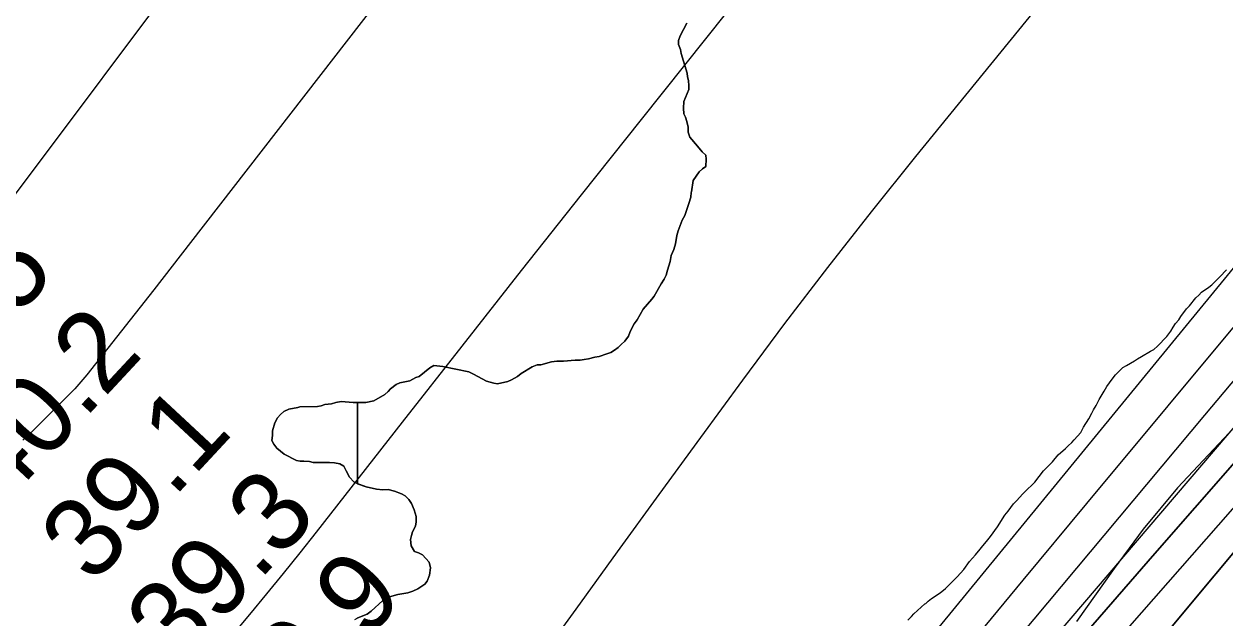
# Model space of a CAD drawing. Extents: x 3172231 to 3210228, y 940198 to 965780.
# Drawn here: x 3191129 to 3192138, y 963083 to 963582 of the extents above; entities that cross this region are included whole.
import ezdxf

# ---------------------------------------------------------------- set-up
doc = ezdxf.new("R2010")
doc.units = 0
for name, color, linetype in [('V-RIVR-EDGE', 7, 'Continuous'), ('V-RIVR-RANG', 7, 'Continuous'), ('V-SITE-VEGE', 7, 'Continuous'), ('V-TOPO-DPTH', 7, 'Continuous'), ('V-TOPO-MAJR', 7, 'Continuous'), ('V-TOPO-MINR', 7, 'Continuous'), ('V-TOPO-SHOR', 7, 'Continuous'), ('V-TOPO-WATR', 7, 'Continuous')]:
    doc.layers.add(name, color=color, linetype=linetype)

msp = doc.modelspace()

# ---------------------------------------------------------------- linework, layer by layer
at = {"layer": 'V-RIVR-EDGE'}
for points in [[(3192141.172, 963238.568), (3192097.844, 963192.334), (3192069.044, 963157.721), (3192044.512, 963124.518)], [(3192044.512, 963124.518), (3192012.845, 963080.245)]]:
    msp.add_lwpolyline(points, dxfattribs=at)
at = {"layer": 'V-SITE-VEGE'}
for p, q in [((3191685.717, 963582.611), (3191679.897, 963571.916)), ((3191679.897, 963571.916), (3191678.531, 963568.119)), ((3191678.531, 963568.119), (3191678.543, 963564.676)), ((3191678.543, 963564.676), (3191680.277, 963560.548)), ((3191680.277, 963560.548), (3191680.978, 963557.105)), ((3191680.978, 963557.105), (3191685.852, 963540.59)), ((3191685.852, 963540.59), (3191686.208, 963537.489)), ((3191686.208, 963537.489), (3191686.907, 963534.393)), ((3191686.907, 963534.393), (3191687.265, 963529.916)), ((3191687.265, 963529.916), (3191687.275, 963526.815)), ((3191687.275, 963526.815), (3191683.175, 963516.815)), ((3191683.175, 963516.815), (3191682.848, 963511.302)), ((3191682.848, 963511.302), (3191683.208, 963506.481)), ((3191683.208, 963506.481), (3191684.595, 963503.728)), ((3191684.595, 963503.728), (3191685.641, 963499.943)), ((3191685.641, 963499.943), (3191686.69, 963495.124)), ((3191686.69, 963495.124), (3191686.702, 963490.991)), ((3191686.702, 963490.991), (3191688.095, 963486.863)), ((3191688.095, 963486.863), (3191694.663, 963479.308)), ((3191694.663, 963479.308), (3191698.468, 963474.497)), ((3191698.468, 963474.497), (3191701.577, 963471.751)), ((3191701.577, 963471.751), (3191701.933, 963468.308)), ((3191698.859, 963460.376), (3191696.113, 963457.611)), ((3191701.607, 963462.106), (3191698.859, 963460.376)), ((3191701.933, 963468.308), (3191701.607, 963462.106)), ((3191690.968, 963450.361), (3191689.62, 963441.057)), ((3191696.113, 963457.611), (3191690.968, 963450.361)), ((3191689.278, 963440.367), (3191688.947, 963436.576)), ((3191689.62, 963441.057), (3191689.278, 963440.367)), ((3191687.245, 963431.061), (3191683.831, 963421.06)), ((3191688.947, 963436.576), (3191687.245, 963431.061)), ((3191683.831, 963421.06), (3191681.777, 963417.268)), ((3191681.777, 963417.268), (3191678.361, 963408.297)), ((3191677.341, 963404.162), (3191675.987, 963397.269)), ((3191678.361, 963408.297), (3191677.341, 963404.162)), ((3191674.625, 963392.442), (3191672.573, 963387.613)), ((3191675.987, 963397.269), (3191674.625, 963392.442)), ((3191671.555, 963382.443), (3191669.513, 963375.204)), ((3191672.573, 963387.613), (3191671.555, 963382.443)), ((3191668.149, 963371.065), (3191666.437, 963367.616)), ((3191669.513, 963375.204), (3191668.149, 963371.065)), ((3192126.571, 963362.742), (3192133.453, 963369.451)), ((3192133.453, 963369.451), (3192139.04, 963375.509)), ((3191664.039, 963363.819), (3191658.216, 963353.466)), ((3191666.437, 963367.616), (3191664.039, 963363.819)), ((3192117.964, 963356.675), (3192123.991, 963360.792)), ((3192123.991, 963360.792), (3192126.571, 963362.742)), ((3191656.158, 963350.703), (3191648.951, 963342.413)), ((3191658.216, 963353.466), (3191656.158, 963350.703)), ((3192107.861, 963345.211), (3192113.235, 963351.914)), ((3192113.235, 963351.914), (3192115.815, 963354.296)), ((3192115.815, 963354.296), (3192117.964, 963356.675)), ((3191648.951, 963342.413), (3191643.815, 963333.443)), ((3192100.56, 963336.343), (3192105.5, 963342.614)), ((3192105.5, 963342.614), (3192107.861, 963345.211)), ((3191641.417, 963329.99), (3191639.018, 963325.849)), ((3191643.815, 963333.443), (3191641.417, 963329.99)), ((3192094.119, 963327.262), (3192096.263, 963330.504)), ((3192096.263, 963330.504), (3192098.842, 963333.533)), ((3192098.842, 963333.533), (3192100.56, 963336.343)), ((3191636.626, 963319.641), (3191633.54, 963315.498)), ((3191637.652, 963322.744), (3191636.626, 963319.641)), ((3191639.018, 963325.849), (3191637.652, 963322.744)), ((3192081.012, 963311.474), (3192088.751, 963319.482)), ((3192088.751, 963319.482), (3192092.188, 963323.805)), ((3192092.188, 963323.805), (3192094.119, 963327.262)), ((3191628.045, 963310.313), (3191624.955, 963307.892)), ((3191630.45, 963312.732), (3191628.045, 963310.313)), ((3191633.54, 963315.498), (3191630.45, 963312.732)), ((3192074.986, 963307.14), (3192077.786, 963308.445)), ((3192077.786, 963308.445), (3192081.012, 963311.474)), ((3191571.942, 963298.074), (3191562.995, 963295.635)), ((3191576.417, 963298.778), (3191571.942, 963298.074)), ((3191581.928, 963298.797), (3191576.417, 963298.778)), ((3191591.914, 963299.518), (3191581.928, 963298.797)), ((3191596.047, 963299.53), (3191591.914, 963299.518)), ((3191599.49, 963300.231), (3191596.047, 963299.53)), ((3191602.935, 963300.587), (3191599.49, 963300.231)), ((3191608.44, 963301.984), (3191602.935, 963300.587)), ((3191611.882, 963302.682), (3191608.44, 963301.984)), ((3191618.42, 963304.771), (3191611.882, 963302.682)), ((3191621.86, 963306.159), (3191618.42, 963304.771)), ((3191624.955, 963307.892), (3191621.86, 963306.159)), ((3192054.965, 963294.998), (3192061.642, 963298.901)), ((3192061.642, 963298.901), (3192064.222, 963300.636)), ((3192064.222, 963300.636), (3192067.669, 963302.588)), ((3192067.669, 963302.588), (3192074.986, 963307.14)), ((3191469.657, 963293.265), (3191460.728, 963286.003)), ((3191473.098, 963294.998), (3191469.657, 963293.265)), ((3191480.677, 963294.334), (3191473.098, 963294.998)), ((3191502.39, 963289.927), (3191480.677, 963294.334)), ((3191506.531, 963287.873), (3191502.39, 963289.927)), ((3191509.982, 963285.819), (3191506.531, 963287.873)), ((3191546.486, 963288.348), (3191543.393, 963285.927)), ((3191555.767, 963293.89), (3191546.486, 963288.348)), ((3191559.894, 963295.625), (3191555.767, 963293.89)), ((3191562.995, 963295.635), (3191559.894, 963295.625)), ((3192045.714, 963287.201), (3192048.729, 963290.447)), ((3192048.729, 963290.447), (3192051.953, 963293.478)), ((3192051.953, 963293.478), (3192054.965, 963294.998)), ((3191441.46, 963279.05), (3191436.649, 963275.591)), ((3191444.555, 963280.439), (3191441.46, 963279.05)), ((3191452.816, 963282.188), (3191444.555, 963280.439)), ((3191457.973, 963284.961), (3191452.816, 963282.188)), ((3191460.728, 963286.003), (3191457.973, 963284.961)), ((3191517.228, 963282.052), (3191509.982, 963285.819)), ((3191523.433, 963280.351), (3191517.228, 963282.052)), ((3191526.534, 963279.675), (3191523.433, 963280.351)), ((3191535.14, 963281.768), (3191526.534, 963279.675)), ((3191538.234, 963283.154), (3191535.14, 963281.768)), ((3191543.393, 963285.927), (3191538.234, 963283.154)), ((3192038.415, 963277.473), (3192042.925, 963283.742)), ((3192042.925, 963283.742), (3192045.714, 963287.201)), ((3191431.843, 963270.754), (3191422.559, 963265.558)), ((3191434.589, 963273.174), (3191431.843, 963270.754)), ((3191436.649, 963275.591), (3191434.589, 963273.174)), ((3192031.978, 963266.668), (3192036.271, 963273.584)), ((3192036.271, 963273.584), (3192038.415, 963277.473)), ((3191416.02, 963264.157), (3191409.006, 963264.134)), ((3191409.006, 963264.134), (3191409.006, 963195.811)), ((3191422.559, 963265.558), (3191416.02, 963264.157)), ((3192025.763, 963254.998), (3192027.262, 963258.025)), ((3192027.262, 963258.025), (3192029.408, 963261.484)), ((3192029.408, 963261.484), (3192031.978, 963266.668)), ((3192018.898, 963243.331), (3192023.188, 963250.462)), ((3192023.188, 963250.462), (3192025.763, 963254.998)), ((3192010.952, 963232.735), (3192016.541, 963238.793)), ((3192016.541, 963238.793), (3192018.898, 963243.331)), ((3192003.642, 963225.378), (3192006.008, 963227.758)), ((3192006.008, 963227.758), (3192009.018, 963230.357)), ((3192009.018, 963230.357), (3192010.952, 963232.735)), ((3191992.892, 963214.342), (3191997.619, 963219.965)), ((3191997.619, 963219.965), (3192003.642, 963225.378)), ((3191985.368, 963206.555), (3191992.892, 963214.342)), ((3191974.841, 963194.009), (3191977.85, 963197.253)), ((3191977.85, 963197.253), (3191985.368, 963206.555)), ((3191409.006, 963195.811), (3191416.249, 963193.202)), ((3191416.249, 963193.202), (3191424.867, 963191.164)), ((3191424.867, 963191.164), (3191430.38, 963190.837)), ((3191430.38, 963190.837), (3191434.857, 963190.853)), ((3191434.857, 963190.853), (3191440.029, 963189.491)), ((3191440.029, 963189.491), (3191445.89, 963187.443)), ((3191445.89, 963187.443), (3191448.997, 963185.733)), ((3191962.588, 963181.459), (3191967.745, 963187.3)), ((3191967.745, 963187.3), (3191970.11, 963189.464)), ((3191970.11, 963189.464), (3191972.261, 963191.842)), ((3191972.261, 963191.842), (3191974.841, 963194.009)), ((3191448.997, 963185.733), (3191452.106, 963182.643)), ((3191452.106, 963182.643), (3191454.184, 963179.204)), ((3191454.184, 963179.204), (3191456.609, 963174.045)), ((3191955.498, 963172.808), (3191960.008, 963179.077)), ((3191960.008, 963179.077), (3191962.588, 963181.459)), ((3191456.609, 963174.045), (3191458.352, 963168.196)), ((3191458.352, 963168.196), (3191458.368, 963163.717)), ((3191946.483, 963159.621), (3191952.704, 963169.562)), ((3191952.704, 963169.562), (3191955.498, 963172.808)), ((3191457.691, 963160.27), (3191455.294, 963155.439)), ((3191458.368, 963163.717), (3191457.691, 963160.27)), ((3191940.685, 963151.406), (3191946.483, 963159.621)), ((3191454.27, 963152.338), (3191453.595, 963148.892)), ((3191453.595, 963148.892), (3191453.955, 963143.726)), ((3191455.294, 963155.439), (3191454.27, 963152.338)), ((3191934.24, 963143.62), (3191937.463, 963147.298)), ((3191937.463, 963147.298), (3191940.685, 963151.406)), ((3191453.955, 963143.726), (3191456.726, 963138.914)), ((3191456.726, 963138.914), (3191460.175, 963137.89)), ((3191460.175, 963137.89), (3191463.624, 963136.18)), ((3191928.225, 963136.268), (3191932.091, 963140.808)), ((3191932.091, 963140.808), (3191934.24, 963143.62)), ((3191463.624, 963136.18), (3191469.155, 963129.997)), ((3191469.155, 963129.997), (3191470.204, 963125.18)), ((3191918.341, 963123.941), (3191923.066, 963130.642)), ((3191923.066, 963130.642), (3191928.225, 963136.268)), ((3191469.534, 963118.976), (3191467.484, 963114.147)), ((3191470.204, 963125.18), (3191469.534, 963118.976)), ((3191905.445, 963110.309), (3191912.754, 963117.668)), ((3191912.754, 963117.668), (3191918.341, 963123.941)), ((3191459.585, 963107.577), (3191455.456, 963105.496)), ((3191465.428, 963111.384), (3191459.585, 963107.577)), ((3191467.484, 963114.147), (3191465.428, 963111.384)), ((3191898.346, 963104.247), (3191902.864, 963107.929)), ((3191902.864, 963107.929), (3191905.445, 963110.309)), ((3191430.337, 963097.839), (3191420.38, 963088.85)), ((3191433.774, 963100.26), (3191430.337, 963097.839)), ((3191442.722, 963102.701), (3191433.774, 963100.26)), ((3191451.327, 963104.106), (3191442.722, 963102.701)), ((3191455.456, 963105.496), (3191451.327, 963104.106)), ((3191886.511, 963095.365), (3191888.446, 963097.313)), ((3191888.446, 963097.313), (3191891.029, 963099.479)), ((3191891.029, 963099.479), (3191898.346, 963104.247)), ((3191416.942, 963086.428), (3191409.376, 963083.302)), ((3191420.38, 963088.85), (3191416.942, 963086.428)), ((3191874.254, 963084.326), (3191876.187, 963086.706)), ((3191876.187, 963086.706), (3191885.651, 963094.933)), ((3191885.651, 963094.933), (3191886.511, 963095.365)), ((3191409.376, 963083.302), (3191409.006, 963083.116)), ((3191871.243, 963081.295), (3191874.254, 963084.326))]:
    msp.add_line(p, q, dxfattribs=at)
msp.add_lwpolyline([(3191409.006, 963195.811), (3191409.006, 963264.134), (3191405.342, 963264.122), (3191401.897, 963264.456), (3191395.352, 963264.78), (3191390.875, 963264.075), (3191387.09, 963263.031), (3191381.581, 963262.322), (3191378.484, 963261.28), (3191375.388, 963260.581), (3191360.576, 963260.532), (3191358.856, 963259.838), (3191351.283, 963258.437), (3191347.156, 963256.356), (3191344.408, 963253.935), (3191341.661, 963251.171), (3191339.609, 963247.032), (3191337.563, 963240.136), (3191337.577, 963236.347), (3191336.902, 963232.212), (3191338.634, 963229.118), (3191341.057, 963225.681), (3191347.273, 963220.535), (3191357.623, 963215.4), (3191360.726, 963214.722), (3191363.825, 963214.733), (3191368.648, 963214.405), (3191371.75, 963213.725), (3191385.527, 963213.768), (3191389.662, 963213.438), (3191394.143, 963212.42), (3191397.592, 963210.708), (3191399.329, 963206.582), (3191402.102, 963201.423), (3191405.903, 963197.302), (3191408.664, 963195.934)], close=True, dxfattribs=at)
at = {"layer": 'V-TOPO-DPTH'}
for points in [[(3191269.801, 962133.118), (3191626.281, 962598.187), (3191646.051, 962623.829), (3191665.918, 962649.397), (3191685.928, 962674.851), (3191706.035, 962700.231), (3191739.145, 962741.782), (3191742.792, 962746.311), (3191746.47, 962750.814), (3191750.194, 962755.278), (3191753.949, 962759.718), (3191878.854, 962905.845), (3191945.244, 962983.191), (3192011.845, 963060.354), (3192078.765, 963137.241), (3192145.896, 963213.944)], [(3191445.347, 962258.134), (3191504.105, 962335.07), (3191563.109, 962411.818), (3191622.277, 962488.439), (3191762.671, 962669.644), (3191777.676, 962688.863), (3191792.774, 962708.007), (3191808.014, 962727.039), (3191823.347, 962745.997), (3192009.363, 962974.246), (3192089.144, 963071.114), (3192169.584, 963167.426)], [(3192169.584, 963167.426), (3192089.144, 963071.114), (3192009.363, 962974.246), (3191823.347, 962745.997), (3191808.014, 962727.039), (3191792.774, 962708.007), (3191777.676, 962688.863), (3191762.671, 962669.644), (3191622.277, 962488.439), (3191563.109, 962411.818), (3191504.105, 962335.07), (3191445.347, 962258.134)]]:
    msp.add_lwpolyline(points, dxfattribs=at)
at = {"layer": 'V-TOPO-MAJR'}
for points in [[(3190724.778, 962264.165), (3190791.448, 962452.081), (3190793.175, 962456.362), (3190794.181, 962458.438), (3190796.442, 962462.464), (3190799.059, 962466.257), (3190800.492, 962468.068), (3191318.549, 963086.161), (3191332.738, 963103.265), (3191346.812, 963120.463), (3191360.711, 963137.802), (3191374.494, 963155.235), (3191446.819, 963247.669), (3191496.765, 963311.321), (3191546.826, 963374.882), (3191597.059, 963438.307), (3191647.409, 963501.64), (3191828.508, 963728.804)], [(3191090.305, 963397.481), (3191299.133, 963676.031)], [(3191424.539, 963599.432), (3191268.786, 963398.419), (3191253.288, 963378.477), (3191237.753, 963358.564), (3191222.161, 963338.695), (3191206.532, 963318.856), (3191181.606, 963287.309), (3191178.343, 963283.326), (3191174.99, 963279.423), (3191171.501, 963275.641), (3191167.921, 963271.94), (3191133.41, 963237.499), (3191127.943, 963232.462)], [(3192363.056, 963589.314), (3192021.359, 963179.331), (3191967.896, 963114.943), (3191914.593, 963050.424), (3191861.529, 962985.708), (3191808.624, 962920.861), (3191747.626, 962845.813), (3191725.43, 962818.32), (3191703.355, 962790.73), (3191681.462, 962762.996), (3191659.691, 962735.166), (3191329.12, 962309.725)]]:
    msp.add_lwpolyline(points, dxfattribs=at)
at = {"layer": 'V-TOPO-MINR'}
for points in [[(3190972.803, 962294.991), (3190989.173, 962319.18), (3191006.428, 962342.804), (3191091.387, 962452.777), (3191152.067, 962530.741), (3191213.116, 962608.413), (3191274.721, 962685.646), (3191336.696, 962762.585), (3191467.758, 962924.106), (3191487.14, 962948.401), (3191506.251, 962972.906), (3191524.952, 962997.724), (3191543.381, 963022.751), (3191592.515, 963090.648), (3191627.398, 963138.742), (3191662.35, 963186.785), (3191697.407, 963234.753), (3191732.533, 963282.67), (3191768.063, 963330.276), (3191804.064, 963377.518), (3191840.77, 963424.215), (3191877.946, 963470.548), (3192072.144, 963708.892)], [(3192344.778, 963621.193), (3191777.462, 962929.206), (3191761.36, 962909.595), (3191745.239, 962890), (3191729.09, 962870.428), (3191712.921, 962850.872), (3191688.798, 962821.739), (3191684.661, 962816.774), (3191680.505, 962811.825), (3191676.318, 962806.902), (3191672.111, 962801.995), (3191667.881, 962797.11), (3191663.637, 962792.235), (3191659.375, 962787.377), (3191655.101, 962782.529), (3191133.058, 962192.73)], [(3192451.844, 963525.316), (3191912.808, 962911.257), (3191887.551, 962882.196), (3191862.488, 962852.971), (3191837.715, 962823.499), (3191813.135, 962793.863), (3191788.878, 962763.964), (3191764.857, 962733.878), (3191741.19, 962703.514), (3191717.759, 962672.963), (3191331.034, 962162.566)], [(3192350.701, 963483.71), (3191752.544, 962783.641), (3191743.424, 962772.857), (3191734.378, 962762.011), (3191725.442, 962751.074), (3191716.581, 962740.076), (3191635.789, 962638.75), (3191586.671, 962576.976), (3191537.667, 962515.114), (3191488.831, 962453.117), (3191440.109, 962391.032), (3191235.52, 962129.598)], [(3192181.006, 963325.334), (3192120.539, 963253.451), (3192060.172, 963181.484), (3191750.555, 962811.583), (3191735.407, 962793.327), (3191720.364, 962774.986), (3191705.478, 962756.516), (3191690.698, 962737.961), (3191518.356, 962519.686), (3191463.209, 962449.911), (3191408.017, 962380.171), (3191352.758, 962310.484)], [(3192145.896, 963213.944), (3192078.765, 963137.241), (3192011.845, 963060.354), (3191945.244, 962983.191), (3191878.854, 962905.845), (3191753.949, 962759.718), (3191750.194, 962755.278), (3191746.47, 962750.814), (3191742.792, 962746.311), (3191739.145, 962741.782), (3191706.035, 962700.231), (3191685.928, 962674.851), (3191665.918, 962649.397), (3191646.051, 962623.829), (3191626.281, 962598.187), (3191269.801, 962133.118)]]:
    msp.add_lwpolyline(points, dxfattribs=at)
at = {"layer": 'V-TOPO-SHOR'}
for points in [[(3191686.907, 963534.393), (3191686.208, 963537.489), (3191685.852, 963540.59), (3191680.978, 963557.105), (3191680.277, 963560.548), (3191678.543, 963564.676), (3191678.531, 963568.119), (3191679.897, 963571.914), (3191685.717, 963582.611)], [(3191337.577, 963236.347), (3191337.563, 963240.136), (3191339.609, 963247.032), (3191341.661, 963251.171), (3191344.408, 963253.935), (3191347.156, 963256.356), (3191351.283, 963258.437), (3191358.856, 963259.838), (3191360.576, 963260.532), (3191375.388, 963260.581), (3191378.484, 963261.28), (3191381.581, 963262.322), (3191387.09, 963263.031), (3191390.875, 963264.075), (3191395.352, 963264.78), (3191401.897, 963264.456), (3191405.342, 963264.122), (3191416.02, 963264.157), (3191422.559, 963265.558), (3191431.843, 963270.754), (3191434.589, 963273.172), (3191436.649, 963275.591), (3191441.46, 963279.05), (3191444.555, 963280.439), (3191452.816, 963282.188), (3191457.973, 963284.961), (3191460.726, 963286.003), (3191469.657, 963293.265), (3191473.098, 963294.998), (3191480.677, 963294.334), (3191502.39, 963289.927), (3191506.531, 963287.875), (3191509.982, 963285.819), (3191517.228, 963282.052), (3191523.433, 963280.351), (3191526.534, 963279.673), (3191535.14, 963281.768), (3191538.234, 963283.154), (3191543.393, 963285.927), (3191546.486, 963288.348), (3191555.767, 963293.89), (3191559.894, 963295.625), (3191562.995, 963295.635), (3191571.942, 963298.074), (3191576.417, 963298.778), (3191581.928, 963298.797), (3191591.914, 963299.518), (3191596.047, 963299.53), (3191599.49, 963300.231), (3191602.935, 963300.587), (3191608.44, 963301.984), (3191611.882, 963302.682), (3191618.42, 963304.771), (3191621.86, 963306.159), (3191624.955, 963307.892), (3191628.045, 963310.313), (3191630.45, 963312.732), (3191633.54, 963315.498), (3191636.626, 963319.641), (3191637.65, 963322.744), (3191639.018, 963325.849), (3191641.417, 963329.99), (3191643.815, 963333.443), (3191648.953, 963342.413), (3191656.158, 963350.703), (3191658.216, 963353.466), (3191664.039, 963363.819), (3191666.437, 963367.616), (3191668.149, 963371.065), (3191669.513, 963375.204), (3191671.555, 963382.443), (3191672.573, 963387.613), (3191674.625, 963392.442), (3191675.987, 963397.269), (3191677.341, 963404.162), (3191678.361, 963408.297), (3191681.777, 963417.266), (3191683.831, 963421.06), (3191687.243, 963431.061), (3191688.947, 963436.576), (3191689.278, 963440.367), (3191689.62, 963441.057), (3191690.968, 963450.361), (3191696.113, 963457.611), (3191698.859, 963460.376), (3191701.607, 963462.106), (3191701.933, 963468.308), (3191701.577, 963471.751), (3191698.468, 963474.497), (3191694.663, 963479.308), (3191688.095, 963486.863), (3191686.702, 963490.991), (3191686.69, 963495.124), (3191685.641, 963499.943), (3191684.595, 963503.728), (3191683.208, 963506.481), (3191682.848, 963511.302), (3191683.175, 963516.815), (3191687.275, 963526.815), (3191687.265, 963529.916), (3191686.907, 963534.393)], [(3191406.624, 963081.918), (3191409.374, 963083.302), (3191416.942, 963086.428), (3191420.378, 963088.85), (3191430.337, 963097.839), (3191433.774, 963100.26), (3191442.722, 963102.701), (3191451.327, 963104.106), (3191455.456, 963105.496), (3191459.585, 963107.577), (3191465.428, 963111.384), (3191467.484, 963114.147), (3191469.534, 963118.976), (3191470.204, 963125.18), (3191469.155, 963129.997), (3191463.624, 963136.18), (3191460.175, 963137.89), (3191456.726, 963138.914), (3191453.955, 963143.726), (3191453.595, 963148.892), (3191454.27, 963152.338), (3191455.294, 963155.441), (3191457.691, 963160.27), (3191458.368, 963163.717), (3191458.352, 963168.196), (3191456.611, 963174.045), (3191454.184, 963179.204), (3191452.106, 963182.643), (3191448.997, 963185.733), (3191445.89, 963187.443), (3191440.029, 963189.491), (3191434.857, 963190.853), (3191430.38, 963190.839), (3191424.867, 963191.164), (3191416.249, 963193.202), (3191408.664, 963195.934), (3191405.903, 963197.302), (3191402.102, 963201.425), (3191399.329, 963206.582), (3191397.592, 963210.708), (3191394.143, 963212.42), (3191389.662, 963213.438), (3191385.527, 963213.77), (3191371.75, 963213.725), (3191368.648, 963214.405), (3191363.825, 963214.733), (3191360.726, 963214.722), (3191357.623, 963215.4), (3191347.273, 963220.535), (3191341.057, 963225.681), (3191338.634, 963229.118), (3191336.902, 963232.212), (3191337.577, 963236.347)]]:
    msp.add_lwpolyline(points, dxfattribs=at)
at = {"layer": 'V-TOPO-WATR'}
msp.add_lwpolyline([(3192169.584, 963167.426), (3192089.144, 963071.114), (3192009.363, 962974.246), (3191823.347, 962745.997), (3191808.014, 962727.039), (3191792.774, 962708.007), (3191777.676, 962688.863), (3191762.671, 962669.644), (3191622.277, 962488.439), (3191563.109, 962411.818), (3191504.105, 962335.07), (3191445.347, 962258.134)], dxfattribs=at)

# ---------------------------------------------------------------- texts
at = {"layer": 'V-RIVR-RANG'}
for s, p in [('41.5', (3191037.959, 963244.379)), ('40.2', (3191111.369, 963176.474)), ('39.1', (3191186.394, 963110.309)), ('39.3', (3191258.188, 963040.665)), ('40.9', (3191331.417, 962972.567))]:
    msp.add_text(s, height=67, rotation=47.088326, dxfattribs=at).set_placement(p)

doc.saveas('drawing.dxf')
